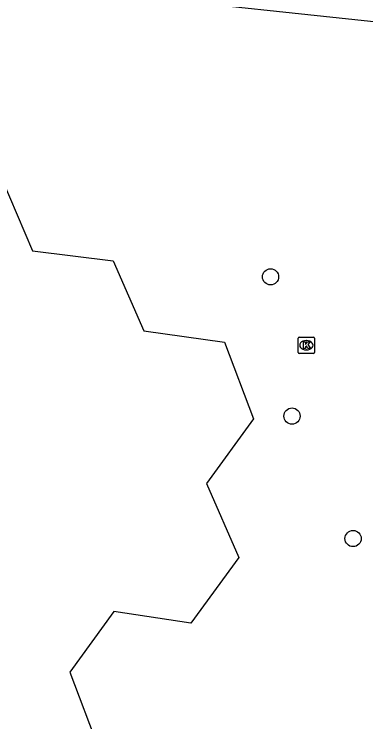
# Model space of a CAD drawing. Extents: x 162026 to 163499, y 387297 to 388169.
# Drawn here: x 162248.05 to 162269.27, y 387463.37 to 387506.1 of the extents above; entities that cross this region are included whole.
import ezdxf

# ---------------------------------------------------------------- set-up
doc = ezdxf.new("R2010")
doc.units = 0
for name, color, linetype in [('IMGEO_Boom', 7, 'Continuous'), ('IMGEO_Kolk', 7, 'Continuous'), ('IMGEO_Pand', 7, 'Continuous'), ('IMGEO_Voetpad_open', 7, 'Continuous')]:
    doc.layers.add(name, color=color, linetype=linetype)

msp = doc.modelspace()

# ---------------------------------------------------------------- linework, layer by layer
at = {"layer": 'IMGEO_Boom'}
for centre in [(162263.521, 387490.241), (162264.818, 387481.835), (162268.501, 387474.44)]:
    msp.add_circle(centre, 0.489, dxfattribs=at)
at = {"layer": 'IMGEO_Kolk'}
for p, q in [((162265.257, 387486.608), (162266.109, 387486.608)), ((162265.182, 387485.682), (162265.182, 387486.534)), ((162265.67, 387486.388), (162265.695, 387486.388)), ((162266.183, 387486.534), (162266.183, 387485.682)), ((162265.693, 387485.828), (162265.668, 387485.828)), ((162266.109, 387485.608), (162265.257, 387485.608))]:
    msp.add_line(p, q, dxfattribs=at)
for points in [[(162265.257, 387486.608), (162266.109, 387486.608)], [(162265.182, 387485.682), (162265.182, 387486.534)], [(162265.503, 387486.308), (162265.626, 387486.308), (162265.626, 387486.157), (162265.756, 387486.308), (162265.92, 387486.308), (162265.774, 387486.157), (162265.927, 387485.908), (162265.775, 387485.908), (162265.69, 387486.072), (162265.626, 387486.005), (162265.626, 387485.908), (162265.503, 387485.908), (162265.503, 387486.308)], [(162266.183, 387486.534), (162266.183, 387485.682)], [(162266.109, 387485.608), (162265.257, 387485.608)]]:
    msp.add_lwpolyline(points, dxfattribs=at)
for centre, start, end in [((162265.259, 387486.532), 91.552, 178.448), ((162265.259, 387486.532), 91.552, 178.448), ((162266.107, 387486.532), 1.552, 88.448), ((162266.107, 387486.532), 1.552, 88.448), ((162265.259, 387485.684), 181.552, 268.448), ((162265.259, 387485.684), 181.552, 268.448), ((162266.107, 387485.684), 271.552, 358.448), ((162266.107, 387485.684), 271.552, 358.448)]:
    msp.add_arc(centre, 0.0765, start, end, dxfattribs=at)
for centre, major_axis, ratio, start_param, end_param in [((162265.669, 387486.108), (-0.387, 0.002), 0.722429, 4.712389, 7.853982), ((162265.694, 387486.108), (-0.39, 0.002), 0.717154, 1.570796, 4.712389)]:
    msp.add_ellipse(centre, major_axis=major_axis, ratio=ratio, start_param=start_param, end_param=end_param, dxfattribs=at)
at = {"layer": 'IMGEO_Pand'}
msp.add_lwpolyline([(162247.309, 387496.155), (162249.158, 387491.801), (162254.025, 387491.198), (162255.875, 387486.984), (162260.742, 387486.301), (162262.5, 387481.664), (162259.655, 387477.763), (162261.599, 387473.302), (162258.705, 387469.332), (162254.074, 387470.035), (162251.401, 387466.369), (162253.159, 387461.747), (162250.391, 387457.949), (162252.289, 387453.498), (162249.437, 387449.585), (162244.727, 387449.946)], dxfattribs=at)
at = {"layer": 'IMGEO_Voetpad_open'}
msp.add_lwpolyline([(162241.364, 387508.693), (162284.107, 387504.121), (162285.694, 387500.206)], dxfattribs=at)

doc.saveas('drawing.dxf')
